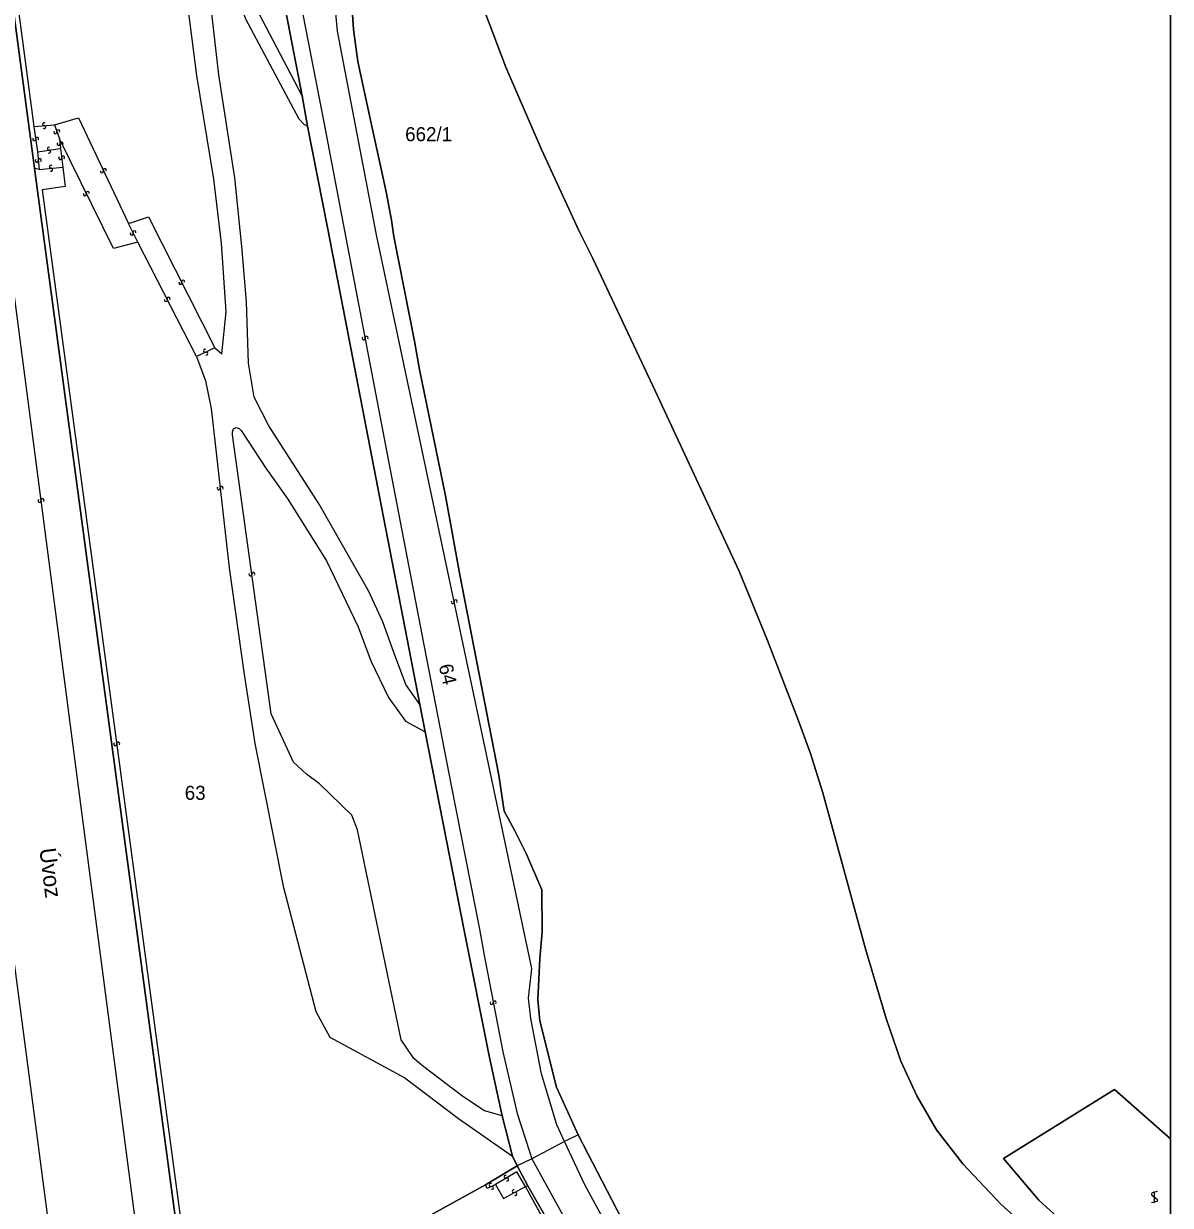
# Model space of a CAD drawing. Extents: x -600309 to -598967, y -1161267 to -1160292.
# Drawn here: x -599106 to -598967.1, y -1160780.7 to -1160637.6 of the extents above; entities that cross this region are included whole.
import ezdxf

# ---------------------------------------------------------------- set-up
doc = ezdxf.new("R2010")
doc.units = 0
for name, color, linetype in [('Level 1', 7, 'Continuous'), ('Level 11', 7, 'Continuous'), ('Level 13', 7, 'Continuous'), ('Level 3', 7, 'Continuous'), ('Level 5', 7, 'Continuous'), ('Level 57', 7, 'Continuous'), ('Level 60', 7, 'Continuous'), ('Vrstva 60', 7, 'Continuous'), ('Vrstva 63', 7, 'Continuous')]:
    doc.layers.add(name, color=color, linetype=linetype)

msp = doc.modelspace()

# ---------------------------------------------------------------- linework, layer by layer
at = {"layer": 'Level 1'}
for points in [[(-599104.72, -1160655.07), (-599117.85, -1160556.94)], [(-599082.26, -1160569), (-599081.83, -1160593.58), (-599078.02, -1160616.57), (-599074.8, -1160633.37), (-599072.29, -1160646.3)], [(-599020.75, -1160807.03), (-599038.86, -1160772.13), (-599041.47, -1160766.34), (-599043.48, -1160758.32), (-599043.73, -1160755.78), (-599043.48, -1160750.77), (-599043.22, -1160747.53), (-599043.25, -1160742.45), (-599045.09, -1160738.12), (-599046.58, -1160735.24), (-599047.83, -1160732.94), (-599048.46, -1160728.59), (-599053.2, -1160704.32), (-599054.94, -1160694.74), (-599058.06, -1160679.43), (-599058.69, -1160676.02), (-599061.2, -1160663.36), (-599061.45, -1160661.37), (-599062.11, -1160657.95), (-599064.01, -1160649.25), (-599065.55, -1160642.13), (-599066.06, -1160638.29), (-599066.35, -1160633.96)], [(-599038.86, -1160772.13), (-599041.47, -1160766.34), (-599043.48, -1160758.32), (-599043.73, -1160755.78), (-599043.48, -1160750.77), (-599043.22, -1160747.53), (-599043.25, -1160742.45), (-599045.09, -1160738.12), (-599046.58, -1160735.24), (-599047.83, -1160732.94), (-599048.46, -1160728.59), (-599053.2, -1160704.32), (-599054.94, -1160694.74), (-599058.06, -1160679.43), (-599058.69, -1160676.02), (-599061.2, -1160663.36), (-599061.45, -1160661.37), (-599062.11, -1160657.95), (-599064.01, -1160649.25), (-599065.55, -1160642.13), (-599066.06, -1160638.29), (-599066.35, -1160633.96)], [(-598967.11, -1160799.77), (-598974.62, -1160792.64), (-598983.72, -1160784.03), (-598987.65, -1160780.53), (-598992.26, -1160775.64), (-598995.43, -1160771.53), (-598997.84, -1160767.4), (-598999.78, -1160763.19), (-599001.54, -1160758.04), (-599004.05, -1160749.6), (-599009.21, -1160730.69), (-599010.72, -1160725.95), (-599012.26, -1160721.68), (-599015.91, -1160712.27), (-599019.36, -1160703.86), (-599024.26, -1160693.28), (-599029.48, -1160682.1), (-599037.07, -1160666.01), (-599038.76, -1160662.61), (-599043.3, -1160652.79), (-599047.61, -1160642.84), (-599050.21, -1160636.02)], [(-599072.29, -1160646.3), (-599071.63, -1160649.97)], [(-599071.63, -1160649.97), (-599069.19, -1160662.47), (-599062.42, -1160697.34), (-599058.05, -1160720.03)], [(-599086.32, -1160791.93), (-599104.44, -1160657.19), (-599104.72, -1160655.07)], [(-599058.05, -1160720.03), (-599057.39, -1160723.33)], [(-599057.39, -1160723.33), (-599052.68, -1160747.38), (-599049.58, -1160762.75), (-599048.05, -1160769.81)], [(-598987.34, -1160774.98), (-598973.86, -1160766.65), (-598967.11, -1160772.62)], [(-599048.05, -1160769.81), (-599046.8, -1160774.69)], [(-599038.86, -1160772.13), (-599040.52, -1160772.93)], [(-599038.86, -1160772.13), (-599020.75, -1160807.03)], [(-599040.52, -1160772.93), (-599044.45, -1160775.03)], [(-599046.22, -1160775.87), (-599046.8, -1160774.69)], [(-599044.45, -1160775.03), (-599046.22, -1160775.87)], [(-598967.11, -1160794.08), (-598976.21, -1160786.25), (-598983.03, -1160780.02), (-598987.34, -1160774.98)], [(-599046.22, -1160775.87), (-599050.09, -1160778.17)], [(-599044.94, -1160778.29), (-599046.22, -1160775.87)], [(-599050.09, -1160778.17), (-599066.98, -1160787.5)], [(-599039.85, -1160787.18), (-599044.94, -1160778.29)]]:
    msp.add_lwpolyline(points, dxfattribs=at)
at = {"layer": 'Level 13'}
for centre, start, end in [((-599103.55, -1160649.74), 41.5074, 273.6054), ((-599103.53, -1160650.1), 221.2929, 93.883), ((-599102.17, -1160650.73), 146.5091, 19.0991), ((-599101.83, -1160650.61), 326.7235, 198.8215), ((-599104.75, -1160651.56), 134.9736, 7.5636), ((-599104.39, -1160651.52), 315.188, 187.286), ((-599101.8, -1160652.12), 134.4028, 6.9928), ((-599101.44, -1160652.08), 314.6172, 186.7152), ((-599102.98, -1160652.7), 45.0742, 277.1722), ((-599102.94, -1160653.06), 224.8597, 97.4497), ((-599101.6, -1160653.84), 134.0011, 6.5911), ((-599101.24, -1160653.8), 314.2155, 186.3135), ((-599104.43, -1160654.16), 133.0008, 5.5908), ((-599104.07, -1160654.12), 313.2152, 185.3132), ((-599102.73, -1160654.9), 42.9643, 275.0623), ((-599102.69, -1160655.26), 222.7498, 95.3398), ((-599096.2, -1160655.3), 332.7594, 204.8574), ((-599096.54, -1160655.46), 152.5449, 25.1349), ((-599098.26, -1160658.06), 333.429, 206.019), ((-599098.6, -1160658.22), 153.6434, 25.7414), ((-599092.93, -1160662.98), 154.4404, 26.5384), ((-599092.6, -1160662.82), 334.2259, 206.8159), ((-599087.04, -1160668.96), 154.0691, 26.6591), ((-599086.71, -1160668.8), 334.2835, 206.3815), ((-599088.79, -1160671.04), 154.514, 26.612), ((-599088.47, -1160670.88), 334.2996, 206.8896), ((-599064.84, -1160675.67), 137.9456, 10.5356), ((-599064.48, -1160675.61), 318.1601, 190.2581), ((-599084.04, -1160677.18), 62.7909, 295.3809), ((-599083.88, -1160677.52), 243.0054, 115.1034), ((-599082.4, -1160693.84), 133.6093, 6.1993), ((-599082.04, -1160693.8), 313.8238, 185.9218), ((-599104.1, -1160695.33), 134.8162, 6.9142), ((-599103.74, -1160695.29), 314.6018, 187.1918), ((-599078.56, -1160704.26), 135.2106, 7.3085), ((-599078.2, -1160704.22), 314.9961, 187.5861), ((-599054.06, -1160707.61), 139.3397, 11.4377), ((-599053.7, -1160707.53), 319.1252, 191.7152), ((-599094.93, -1160724.79), 134.8139, 7.4039), ((-599094.57, -1160724.75), 315.0283, 187.1263), ((-599049.32, -1160756.15), 138.0509, 10.6409), ((-599048.96, -1160756.09), 318.2654, 190.3634), ((-599049.44, -1160778.2), 62.8175, 295.4075), ((-599047.64, -1160777.21), 67.2356, 299.8256), ((-599047.46, -1160777.53), 247.45, 119.548), ((-599049.28, -1160778.54), 243.032, 115.13), ((-599046.66, -1160778.96), 65.7881, 297.8861), ((-599046.48, -1160779.28), 245.5737, 118.1637)]:
    msp.add_arc(centre, 0.184, start, end, dxfattribs=at)
at = {"layer": 'Level 3'}
for points in [[(-599074.61, -1160921.34), (-599076.07, -1160908.47), (-599080, -1160877.12), (-599086.34, -1160829.29), (-599093.48, -1160774.9), (-599099.55, -1160728.72), (-599108.28, -1160661.9), (-599113.87, -1160618.88), (-599121.68, -1160559.98), (-599125.21, -1160533.84), (-599124.87, -1160520.77), (-599126.96, -1160505.91), (-599130.17, -1160496.23), (-599134.63, -1160462.96), (-599139.07, -1160429.09), (-599139.87, -1160426.79)], [(-599040.52, -1160772.93), (-599041.43, -1160770.93), (-599043.3, -1160764.73), (-599044.6, -1160758.05), (-599044.86, -1160755.58), (-599044.47, -1160751.99), (-599063.3, -1160663.15), (-599068, -1160638.48), (-599068.21, -1160636.3), (-599068.72, -1160626.77), (-599071.02, -1160620.04), (-599074.71, -1160604.07), (-599076.13, -1160593.93), (-599076.64, -1160581.72), (-599075.82, -1160565.83), (-599074.09, -1160554.73), (-599073.28, -1160550.39)], [(-599077.33, -1160551.48), (-599078.49, -1160556.8), (-599079.42, -1160562.1), (-599080.11, -1160568.98), (-599079.64, -1160593.51), (-599076.16, -1160616.27), (-599072.87, -1160633.11), (-599069.68, -1160649.48), (-599067.14, -1160662.65), (-599062.19, -1160688.63), (-599057.78, -1160711.53), (-599054.25, -1160729.81), (-599050.8, -1160747.22), (-599050.28, -1160750.17), (-599047.99, -1160762.07), (-599046.24, -1160769.56), (-599044.73, -1160774.13), (-599044.45, -1160775.03)], [(-599117.18, -1160556.86), (-599104.78, -1160650.01)], [(-599082.85, -1160676.81), (-599082, -1160677.56), (-599081.49, -1160672.48), (-599082.04, -1160664.16), (-599082.97, -1160656.4), (-599085.03, -1160643.83), (-599087.8, -1160622.42), (-599089.48, -1160603.98), (-599089.35, -1160589.76), (-599087.12, -1160575.76), (-599081.68, -1160562.15)], [(-599072.29, -1160646.3), (-599077.92, -1160635.52), (-599081.48, -1160625), (-599082.68, -1160622.2), (-599085.11, -1160619.62), (-599086.77, -1160603.57), (-599086.71, -1160587.93), (-599082.26, -1160569)], [(-599132.64, -1160588.42), (-599131.72, -1160588.79), (-599129.51, -1160590.55), (-599127.91, -1160592.92), (-599123.64, -1160625.24), (-599119.43, -1160657.81), (-599114.01, -1160699.12), (-599108.57, -1160740.61), (-599104.57, -1160771), (-599100.55, -1160801.78), (-599094.65, -1160845.88), (-599085.93, -1160914.49), (-599085.6, -1160920.54)], [(-599058.05, -1160720.03), (-599059.72, -1160717.59), (-599061.23, -1160713.61), (-599062.5, -1160710), (-599064.23, -1160706.24), (-599070.22, -1160695.74), (-599076.33, -1160686.25), (-599078.11, -1160682.78), (-599078.78, -1160678.66), (-599079.03, -1160671.25), (-599079.6, -1160664.55), (-599080.46, -1160656.23), (-599082.37, -1160643.78), (-599084.75, -1160622.9), (-599083.89, -1160623.82), (-599083.37, -1160625.12), (-599082.89, -1160626.9), (-599079.14, -1160637), (-599072.69, -1160649.08), (-599072.1, -1160649.75), (-599071.63, -1160649.97)], [(-599102.29, -1160649.83), (-599099.4, -1160648.99), (-599093.34, -1160661.76)], [(-599104.78, -1160650.01), (-599102.29, -1160649.83)], [(-599104.78, -1160650.01), (-599104.36, -1160653.07)], [(-599102.29, -1160649.83), (-599101.7, -1160651.51)], [(-599092.18, -1160664.03), (-599095.15, -1160664.78), (-599101.7, -1160651.51)], [(-599101.7, -1160651.51), (-599101.55, -1160652.69)], [(-599104.36, -1160653.07), (-599101.55, -1160652.69)], [(-599104.36, -1160653.07), (-599104.14, -1160655.22)], [(-599101.55, -1160652.69), (-599101.28, -1160654.94)], [(-599104.14, -1160655.22), (-599104.72, -1160655.07)], [(-599104.14, -1160655.22), (-599101.28, -1160654.94)], [(-599101.28, -1160654.94), (-599100.99, -1160657.3), (-599103.77, -1160657.67), (-599085.73, -1160791.88)], [(-599093.34, -1160661.76), (-599090.9, -1160660.95), (-599082.85, -1160676.81)], [(-599092.18, -1160664.03), (-599093.34, -1160661.76)], [(-599085.08, -1160677.88), (-599092.18, -1160664.03)], [(-599082.85, -1160676.81), (-599085.08, -1160677.88)], [(-599085.08, -1160677.88), (-599084, -1160680.81), (-599083.31, -1160684.18), (-599081.13, -1160703.46), (-599079.34, -1160716.11), (-599078.02, -1160724.74), (-599074.58, -1160742.02), (-599070.63, -1160757.2), (-599068.95, -1160760.29), (-599059.86, -1160765.21), (-599053.33, -1160770.14), (-599046.8, -1160774.69)], [(-599048.05, -1160769.81), (-599050.21, -1160769.23), (-599052.81, -1160767.49), (-599057.72, -1160763.76), (-599058.74, -1160762.88), (-599060.28, -1160760.61), (-599065.6, -1160735.17), (-599066.27, -1160733.4), (-599070.17, -1160729.6), (-599071.77, -1160728.43), (-599073.33, -1160726.98), (-599076.06, -1160721.13), (-599080.71, -1160687.35), (-599080.73, -1160686.99), (-599080.59, -1160686.63), (-599080.3, -1160686.48), (-599079.91, -1160686.59), (-599079.68, -1160686.82), (-599076.7, -1160691.39), (-599074.03, -1160695.16), (-599069.32, -1160702.63), (-599065.51, -1160710.59), (-599063.98, -1160714.73), (-599061.84, -1160719.18), (-599059.76, -1160722.04), (-599057.39, -1160723.33)], [(-599020.75, -1160807.03), (-599024.29, -1160803.47), (-599038.05, -1160778.17), (-599040.52, -1160772.93)], [(-599044.45, -1160775.03), (-599042.71, -1160778.18), (-599027.74, -1160805.48), (-599010.55, -1160837.55), (-598995.06, -1160866.56), (-598990.88, -1160872.86), (-598987.65, -1160876.63), (-598967.63, -1160897.91), (-598967.11, -1160898.41)], [(-599045.23, -1160778.4), (-599046.26, -1160776.62), (-599048.85, -1160778.12)], [(-599048.85, -1160778.12), (-599049.87, -1160778.61), (-599050.09, -1160778.17)], [(-599048.85, -1160778.12), (-599047.91, -1160779.85), (-599045.23, -1160778.4)], [(-599045.23, -1160778.4), (-599044.94, -1160778.29)], [(-599040.74, -1160787.77), (-599041.01, -1160787.36), (-599040.46, -1160787.04), (-599045.23, -1160778.4)]]:
    msp.add_lwpolyline(points, dxfattribs=at)
at = {"layer": 'Level 5'}
for p, q in [((-598969.35, -1160779.43), (-598968.7, -1160779.91)), ((-598968.66, -1160778.98), (-598969.32, -1160779.16)), ((-598969.03, -1160780.36), (-598969.03, -1160778.98)), ((-598968.74, -1160780.18), (-598969.41, -1160780.36))]:
    msp.add_line(p, q, dxfattribs=at)
for centre, start_param, end_param in [((-598969.25, -1160779.31), 0.418265, 2.408731), ((-598968.8, -1160780.03), 3.587586, 5.526781)]:
    msp.add_ellipse(centre, major_axis=(0, 0.165), ratio=0.909091, start_param=start_param, end_param=end_param, dxfattribs=at)
at = {"layer": 'Level 60'}
for points in [[(-599125.65, -1160499.61), (-599125.84, -1160499.62), (-599124.86, -1160507.04), (-599125.04, -1160507.1), (-599124.4, -1160511.21), (-599124.02, -1160511.18), (-599122.6, -1160521.7), (-599122.96, -1160521.77), (-599122.42, -1160525.43), (-599121.86, -1160529.26), (-599121.57, -1160529.21), (-599120.13, -1160540.51), (-599117.85, -1160556.94), (-599104.72, -1160655.07), (-599104.44, -1160657.19)], [(-599074.8, -1160633.37), (-599072.29, -1160646.3), (-599071.63, -1160649.97), (-599069.19, -1160662.47), (-599062.42, -1160697.34), (-599058.05, -1160720.03), (-599057.39, -1160723.33), (-599052.68, -1160747.38), (-599049.58, -1160762.75), (-599048.05, -1160769.81), (-599046.8, -1160774.69), (-599046.22, -1160775.87), (-599050.09, -1160778.17), (-599066.98, -1160787.5), (-599067.47, -1160787.83), (-599068.04, -1160784.69), (-599078.87, -1160791.24), (-599085.73, -1160791.88), (-599086.32, -1160791.93), (-599104.44, -1160657.19), (-599104.72, -1160655.07), (-599117.85, -1160556.94)], [(-599052.68, -1160747.38), (-599057.39, -1160723.33), (-599058.05, -1160720.03), (-599062.42, -1160697.34), (-599069.19, -1160662.47), (-599071.63, -1160649.97), (-599072.29, -1160646.3), (-599074.8, -1160633.37)], [(-599066.35, -1160633.96), (-599066.06, -1160638.29), (-599065.55, -1160642.13), (-599064.01, -1160649.25), (-599062.11, -1160657.95), (-599061.45, -1160661.37), (-599061.2, -1160663.36), (-599058.69, -1160676.02), (-599058.06, -1160679.43), (-599054.94, -1160694.74), (-599053.2, -1160704.32), (-599048.46, -1160728.59), (-599047.83, -1160732.94), (-599046.58, -1160735.24), (-599045.09, -1160738.12), (-599043.25, -1160742.45), (-599043.22, -1160747.53), (-599043.48, -1160750.77), (-599043.73, -1160755.78), (-599043.48, -1160758.32), (-599041.47, -1160766.34), (-599038.86, -1160772.13), (-599040.52, -1160772.93), (-599044.45, -1160775.03), (-599046.22, -1160775.87), (-599046.8, -1160774.69), (-599048.05, -1160769.81), (-599049.58, -1160762.75), (-599052.68, -1160747.38)], [(-599104.44, -1160657.19), (-599086.32, -1160791.93)]]:
    msp.add_lwpolyline(points, dxfattribs=at)
msp.add_lwpolyline([(-599050.09, -1160778.17), (-599046.22, -1160775.87), (-599044.94, -1160778.29), (-599039.85, -1160787.18), (-599039.02, -1160788.63), (-599032.71, -1160799.87), (-599033.21, -1160800.1), (-599041.71, -1160804.6), (-599050.45, -1160806.76), (-599055.9, -1160808.08), (-599056.36, -1160808.14), (-599062.75, -1160809.62), (-599065.44, -1160796.64), (-599065.56, -1160796.09), (-599067.47, -1160787.83), (-599066.98, -1160787.5)], close=True, dxfattribs=at)
at = {"layer": 'Vrstva 60'}
for points in [[(-598976.21, -1160786.25), (-598983.03, -1160780.02), (-598987.34, -1160774.98), (-598973.86, -1160766.65), (-598967.11, -1160772.62), (-598967.11, -1160625.76)], [(-599066.35, -1160633.96), (-599066.06, -1160638.29), (-599065.55, -1160642.13), (-599064.01, -1160649.25), (-599062.11, -1160657.95), (-599061.45, -1160661.37), (-599061.2, -1160663.36), (-599058.69, -1160676.02), (-599058.06, -1160679.43), (-599054.94, -1160694.74), (-599053.2, -1160704.32), (-599048.46, -1160728.59), (-599047.83, -1160732.94), (-599046.58, -1160735.24), (-599045.09, -1160738.12), (-599043.25, -1160742.45), (-599043.22, -1160747.53), (-599043.48, -1160750.77), (-599043.73, -1160755.78), (-599043.48, -1160758.32), (-599041.47, -1160766.34), (-599038.86, -1160772.13), (-599020.75, -1160807.03)], [(-599050.21, -1160636.02), (-599047.61, -1160642.84), (-599043.3, -1160652.79), (-599038.76, -1160662.61), (-599037.07, -1160666.01), (-599029.48, -1160682.1), (-599024.26, -1160693.28), (-599019.36, -1160703.86), (-599015.91, -1160712.27), (-599012.26, -1160721.68), (-599010.72, -1160725.95), (-599009.21, -1160730.69), (-599004.05, -1160749.6), (-599001.54, -1160758.04), (-598999.78, -1160763.19), (-598997.84, -1160767.4), (-598995.43, -1160771.53), (-598992.26, -1160775.64), (-598987.65, -1160780.53), (-598983.72, -1160784.03)], [(-598983.72, -1160784.03), (-598987.65, -1160780.53), (-598992.26, -1160775.64), (-598995.43, -1160771.53), (-598997.84, -1160767.4), (-598999.78, -1160763.19), (-599001.54, -1160758.04), (-599004.05, -1160749.6), (-599009.21, -1160730.69), (-599010.72, -1160725.95), (-599012.26, -1160721.68), (-599015.91, -1160712.27), (-599019.36, -1160703.86), (-599024.26, -1160693.28), (-599029.48, -1160682.1), (-599037.07, -1160666.01), (-599038.76, -1160662.61), (-599043.3, -1160652.79), (-599047.61, -1160642.84), (-599050.21, -1160636.02)], [(-599020.75, -1160807.03), (-599038.86, -1160772.13), (-599040.52, -1160772.93), (-599044.45, -1160775.03), (-599046.22, -1160775.87), (-599044.94, -1160778.29), (-599039.85, -1160787.18)]]:
    msp.add_lwpolyline(points, dxfattribs=at)
msp.add_lwpolyline([(-598967.11, -1160794.08), (-598967.11, -1160772.62), (-598973.86, -1160766.65), (-598987.34, -1160774.98), (-598983.03, -1160780.02), (-598976.21, -1160786.25)], close=True, dxfattribs=at)
at = {"layer": 'Vrstva 63'}
msp.add_lwpolyline([(-600308.54, -1160292.35), (-598967.11, -1160292.35), (-598967.11, -1161267.03), (-600308.54, -1161267.03)], close=True, dxfattribs=at)

# ---------------------------------------------------------------- texts
at = {"layer": 'Level 11'}
msp.add_text('Úvoz', height=2, rotation=277.0345, dxfattribs=at).set_placement((-599104.12, -1160737.5))
at = {"layer": 'Level 57'}
for s, p in [('662/1', (-599059.81, -1160651.8)), ('63', (-599086.51, -1160731.56))]:
    msp.add_text(s, height=1.7, dxfattribs=at).set_placement(p)
msp.add_text('64', height=1.7, rotation=283.5, dxfattribs=at).set_placement((-599055.76, -1160715.32))

doc.saveas('drawing.dxf')
